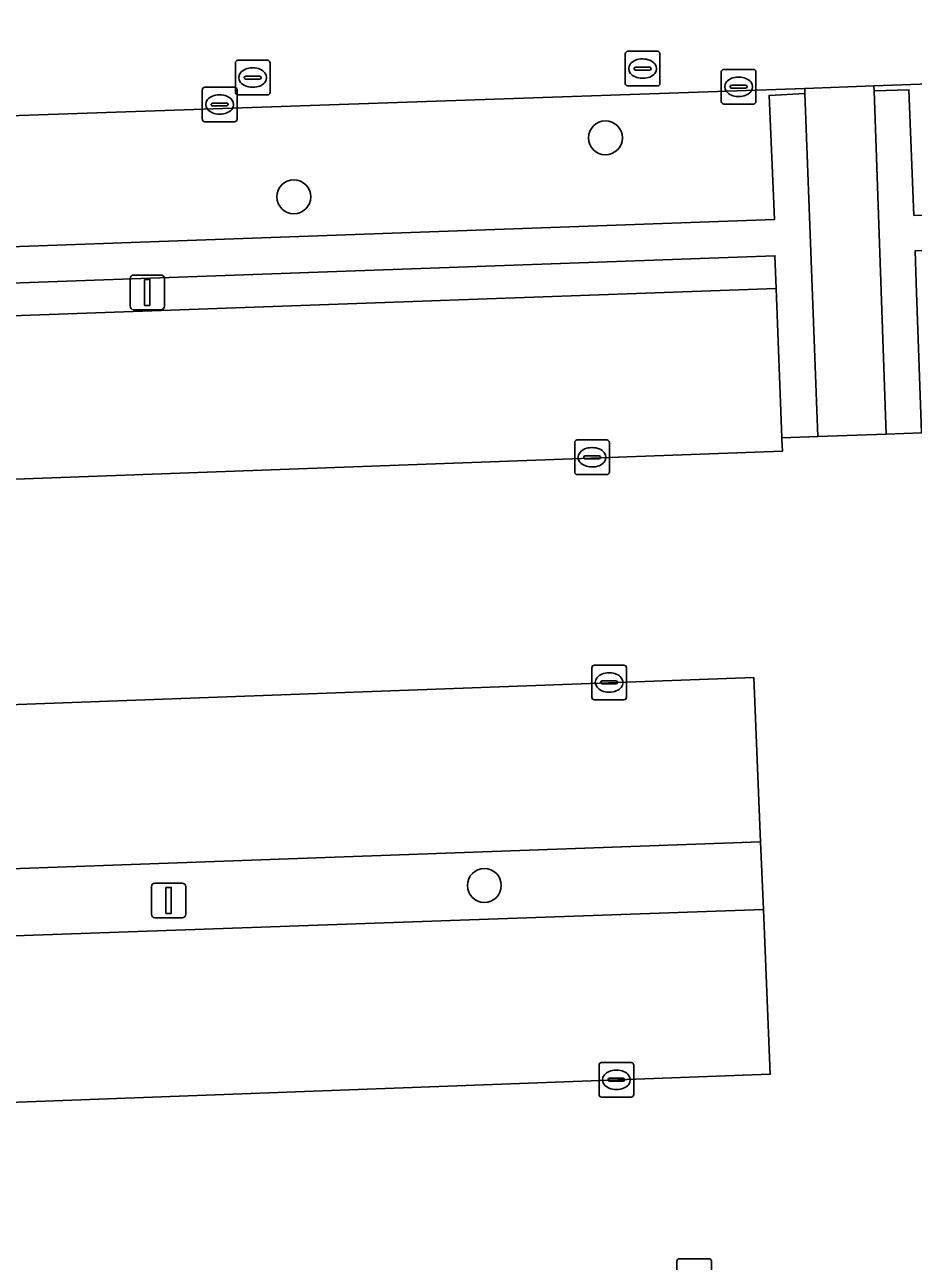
# Model space of a CAD drawing. Extents: x 160554 to 161248, y 385329 to 386506.
# Drawn here: x 160823.99 to 160849.63, y 386190.01 to 386225.67 of the extents above; entities that cross this region are included whole.
import ezdxf

# ---------------------------------------------------------------- set-up
doc = ezdxf.new("R2010")
doc.units = 0
for name, color, linetype in [('IMGEO_Boom', 7, 'Continuous'), ('IMGEO_Groenvoorziening', 7, 'Continuous'), ('IMGEO_Kolk', 7, 'Continuous'), ('IMGEO_Lichtmast', 7, 'Continuous'), ('IMGEO_Muur', 7, 'Continuous'), ('IMGEO_Parkeervlak_open', 7, 'Continuous'), ('IMGEO_Rijbaan_lokaal_open', 7, 'Continuous'), ('IMGEO_Rioolput', 7, 'Continuous'), ('IMGEO_Terreindeel_halfverhard', 7, 'Continuous'), ('IMGEO_Voetpad_open', 7, 'Continuous')]:
    doc.layers.add(name, color=color, linetype=linetype)

msp = doc.modelspace()

# ---------------------------------------------------------------- linework, layer by layer
at = {"layer": 'IMGEO_Boom'}
for centre in [(160840.744, 386222.41), (160831.753, 386220.712), (160837.252, 386200.853)]:
    msp.add_circle(centre, 0.489, dxfattribs=at)
at = {"layer": 'IMGEO_Groenvoorziening'}
for points in [[(160872.085, 386224.763), (160848.491, 386223.912), (160848.496, 386223.764), (160849.501, 386223.799), (160849.646, 386220.177), (160872.256, 386220.999)], [(160845.467, 386223.638), (160846.5, 386223.693), (160846.495, 386223.835), (160800.038, 386222.239), (160800.042, 386222.106), (160800.166, 386218.435), (160845.618, 386220.053)]]:
    msp.add_lwpolyline(points, close=True, dxfattribs=at)
at = {"layer": 'IMGEO_Kolk'}
for p, q in [((160844.087, 386223.46), (160844.087, 386224.312)), ((160844.162, 386224.386), (160845.014, 386224.386)), ((160844.575, 386224.166), (160844.6, 386224.166)), ((160845.088, 386224.312), (160845.088, 386223.46)), ((160829.115, 386222.948), (160829.115, 386223.8)), ((160829.19, 386223.874), (160830.042, 386223.874)), ((160830.116, 386223.8), (160830.116, 386222.948)), ((160844.346, 386223.88), (160844.346, 386223.892)), ((160844.784, 386223.843), (160844.386, 386223.843)), ((160844.389, 386223.929), (160844.787, 386223.929)), ((160844.83, 386223.892), (160844.83, 386223.88)), ((160829.374, 386223.368), (160829.374, 386223.38)), ((160829.812, 386223.331), (160829.414, 386223.331)), ((160829.417, 386223.417), (160829.815, 386223.417)), ((160829.603, 386223.654), (160829.628, 386223.654)), ((160829.858, 386223.38), (160829.858, 386223.368)), ((160845.014, 386223.386), (160844.162, 386223.386)), ((160844.598, 386223.606), (160844.573, 386223.606)), ((160829.626, 386223.094), (160829.601, 386223.094)), ((160830.042, 386222.874), (160829.19, 386222.874)), ((160839.859, 386212.774), (160839.859, 386213.626)), ((160839.934, 386213.7), (160840.786, 386213.7)), ((160840.347, 386213.48), (160840.372, 386213.48)), ((160840.86, 386213.626), (160840.86, 386212.774)), ((160840.118, 386213.194), (160840.118, 386213.206)), ((160840.556, 386213.157), (160840.158, 386213.157)), ((160840.161, 386213.243), (160840.559, 386213.243)), ((160840.602, 386213.206), (160840.602, 386213.194)), ((160840.786, 386212.7), (160839.934, 386212.7)), ((160840.37, 386212.92), (160840.345, 386212.92)), ((160840.351, 386206.28), (160840.351, 386207.132)), ((160840.426, 386207.206), (160841.278, 386207.206)), ((160840.839, 386206.986), (160840.864, 386206.986)), ((160841.352, 386207.132), (160841.352, 386206.28)), ((160840.61, 386206.7), (160840.61, 386206.712)), ((160841.048, 386206.663), (160840.65, 386206.663)), ((160840.653, 386206.749), (160841.051, 386206.749)), ((160841.094, 386206.712), (160841.094, 386206.7)), ((160840.862, 386206.426), (160840.837, 386206.426)), ((160841.278, 386206.206), (160840.426, 386206.206)), ((160840.561, 386194.821), (160840.561, 386195.673)), ((160840.636, 386195.747), (160841.488, 386195.747)), ((160841.049, 386195.527), (160841.074, 386195.527)), ((160841.562, 386195.673), (160841.562, 386194.821)), ((160840.82, 386195.241), (160840.82, 386195.253)), ((160841.258, 386195.204), (160840.86, 386195.204)), ((160840.863, 386195.29), (160841.261, 386195.29)), ((160841.304, 386195.253), (160841.304, 386195.241)), ((160841.072, 386194.967), (160841.047, 386194.967)), ((160841.488, 386194.747), (160840.636, 386194.747))]:
    msp.add_line(p, q, dxfattribs=at)
for points in [[(160844.087, 386223.46), (160844.087, 386224.312)], [(160844.162, 386224.386), (160845.014, 386224.386)], [(160845.088, 386224.312), (160845.088, 386223.46)], [(160829.115, 386222.948), (160829.115, 386223.8)], [(160829.19, 386223.874), (160830.042, 386223.874)], [(160830.116, 386223.8), (160830.116, 386222.948)], [(160845.014, 386223.386), (160844.162, 386223.386)], [(160830.042, 386222.874), (160829.19, 386222.874)], [(160839.859, 386212.774), (160839.859, 386213.626)], [(160839.934, 386213.7), (160840.786, 386213.7)], [(160840.86, 386213.626), (160840.86, 386212.774)], [(160840.786, 386212.7), (160839.934, 386212.7)], [(160840.351, 386206.28), (160840.351, 386207.132)], [(160840.426, 386207.206), (160841.278, 386207.206)], [(160841.352, 386207.132), (160841.352, 386206.28)], [(160841.278, 386206.206), (160840.426, 386206.206)], [(160840.561, 386194.821), (160840.561, 386195.673)], [(160840.636, 386195.747), (160841.488, 386195.747)], [(160841.562, 386195.673), (160841.562, 386194.821)], [(160841.488, 386194.747), (160840.636, 386194.747)]]:
    msp.add_lwpolyline(points, dxfattribs=at)
for centre, radius, start, end in [((160844.164, 386224.31), 0.0765, 91.552, 178.448), ((160844.164, 386224.31), 0.0765, 91.552, 178.448), ((160845.012, 386224.31), 0.0765, 1.552, 88.448), ((160845.012, 386224.31), 0.0765, 1.552, 88.448), ((160829.192, 386223.798), 0.0765, 91.552, 178.448), ((160829.192, 386223.798), 0.0765, 91.552, 178.448), ((160830.04, 386223.798), 0.0765, 1.552, 88.448), ((160830.04, 386223.798), 0.0765, 1.552, 88.448), ((160844.386, 386223.889), 0.0403, 85.8775, 175.7526), ((160844.383, 386223.879), 0.0366, 178.938, 274.7102), ((160844.787, 386223.886), 0.043, 264.8664, 352.4533), ((160844.791, 386223.891), 0.0386, 1.7309, 96.639), ((160829.414, 386223.377), 0.0403, 85.8775, 175.7526), ((160829.411, 386223.367), 0.0366, 178.938, 274.7102), ((160829.815, 386223.374), 0.043, 264.8664, 352.4533), ((160829.819, 386223.379), 0.0386, 1.7309, 96.639), ((160844.164, 386223.462), 0.0765, 181.552, 268.448), ((160844.164, 386223.462), 0.0765, 181.552, 268.448), ((160845.012, 386223.462), 0.0765, 271.552, 358.448), ((160845.012, 386223.462), 0.0765, 271.552, 358.448), ((160829.192, 386222.95), 0.0765, 181.552, 268.448), ((160829.192, 386222.95), 0.0765, 181.552, 268.448), ((160830.04, 386222.95), 0.0765, 271.552, 358.448), ((160830.04, 386222.95), 0.0765, 271.552, 358.448), ((160839.936, 386213.624), 0.0765, 91.552, 178.448), ((160839.936, 386213.624), 0.0765, 91.552, 178.448), ((160840.784, 386213.624), 0.0765, 1.552, 88.448), ((160840.784, 386213.624), 0.0765, 1.552, 88.448), ((160840.158, 386213.203), 0.0403, 85.8775, 175.7526), ((160840.155, 386213.193), 0.0366, 178.938, 274.7102), ((160840.559, 386213.2), 0.043, 264.8664, 352.4533), ((160840.563, 386213.205), 0.0386, 1.7309, 96.639), ((160839.936, 386212.776), 0.0765, 181.552, 268.448), ((160839.936, 386212.776), 0.0765, 181.552, 268.448), ((160840.784, 386212.776), 0.0765, 271.552, 358.448), ((160840.784, 386212.776), 0.0765, 271.552, 358.448), ((160840.428, 386207.13), 0.0765, 91.552, 178.448), ((160840.428, 386207.13), 0.0765, 91.552, 178.448), ((160841.276, 386207.13), 0.0765, 1.552, 88.448), ((160841.276, 386207.13), 0.0765, 1.552, 88.448), ((160840.65, 386206.709), 0.0403, 85.8775, 175.7526), ((160840.647, 386206.699), 0.0366, 178.938, 274.7102), ((160841.051, 386206.706), 0.043, 264.8664, 352.4533), ((160841.055, 386206.711), 0.0386, 1.7309, 96.639), ((160840.428, 386206.282), 0.0765, 181.552, 268.448), ((160840.428, 386206.282), 0.0765, 181.552, 268.448), ((160841.276, 386206.282), 0.0765, 271.552, 358.448), ((160841.276, 386206.282), 0.0765, 271.552, 358.448), ((160840.638, 386195.671), 0.0765, 91.552, 178.448), ((160840.638, 386195.671), 0.0765, 91.552, 178.448), ((160841.486, 386195.671), 0.0765, 1.552, 88.448), ((160841.486, 386195.671), 0.0765, 1.552, 88.448), ((160840.86, 386195.25), 0.0403, 85.8775, 175.7526), ((160840.857, 386195.24), 0.0366, 178.938, 274.7102), ((160841.261, 386195.247), 0.043, 264.8664, 352.4533), ((160841.265, 386195.252), 0.0386, 1.7309, 96.639), ((160840.638, 386194.823), 0.0765, 181.552, 268.448), ((160840.638, 386194.823), 0.0765, 181.552, 268.448), ((160841.486, 386194.823), 0.0765, 271.552, 358.448), ((160841.486, 386194.823), 0.0765, 271.552, 358.448)]:
    msp.add_arc(centre, radius, start, end, dxfattribs=at)
for centre, major_axis, ratio, start_param, end_param in [((160844.574, 386223.886), (-0.387, 0.002), 0.722429, 4.712389, 7.853982), ((160844.599, 386223.886), (-0.39, 0.002), 0.717154, 1.570796, 4.712389), ((160829.602, 386223.374), (-0.387, 0.002), 0.722429, 4.712389, 7.853982), ((160829.627, 386223.374), (-0.39, 0.002), 0.717154, 1.570796, 4.712389), ((160840.346, 386213.2), (-0.387, 0.002), 0.722429, 4.712389, 7.853982), ((160840.371, 386213.2), (-0.39, 0.002), 0.717154, 1.570796, 4.712389), ((160840.838, 386206.706), (-0.387, 0.002), 0.722429, 4.712389, 7.853982), ((160840.863, 386206.706), (-0.39, 0.002), 0.717154, 1.570796, 4.712389), ((160841.048, 386195.247), (-0.387, 0.002), 0.722429, 4.712389, 7.853982), ((160841.073, 386195.247), (-0.39, 0.002), 0.717154, 1.570796, 4.712389)]:
    msp.add_ellipse(centre, major_axis=major_axis, ratio=ratio, start_param=start_param, end_param=end_param, dxfattribs=at)
at = {"layer": 'IMGEO_Lichtmast'}
for p, q in [((160827.031, 386217.557), (160827.031, 386218.357)), ((160827.031, 386218.357), (160827.031, 386217.557)), ((160827.131, 386218.457), (160827.921, 386218.457)), ((160827.921, 386218.457), (160827.131, 386218.457)), ((160828.021, 386218.357), (160828.021, 386217.557)), ((160828.021, 386217.557), (160828.021, 386218.357)), ((160827.921, 386217.457), (160827.131, 386217.457)), ((160827.131, 386217.457), (160827.921, 386217.457)), ((160827.747, 386200.921), (160828.537, 386200.921)), ((160828.537, 386200.921), (160827.747, 386200.921)), ((160827.647, 386200.021), (160827.647, 386200.821)), ((160827.647, 386200.821), (160827.647, 386200.021)), ((160828.637, 386200.821), (160828.637, 386200.021)), ((160828.637, 386200.021), (160828.637, 386200.821)), ((160828.537, 386199.921), (160827.747, 386199.921)), ((160827.747, 386199.921), (160828.537, 386199.921))]:
    msp.add_line(p, q, dxfattribs=at)
for points in [[(160827.451, 386218.332), (160827.601, 386218.332), (160827.601, 386217.582), (160827.451, 386217.582), (160827.451, 386218.332)], [(160828.067, 386200.796), (160828.217, 386200.796), (160828.217, 386200.046), (160828.067, 386200.046), (160828.067, 386200.796)]]:
    msp.add_lwpolyline(points, dxfattribs=at)
for centre, start, end in [((160827.131, 386218.357), 90, 180), ((160827.131, 386218.357), 90, 180), ((160827.921, 386218.357), 0, 90), ((160827.921, 386218.357), 360, 90), ((160827.131, 386217.557), 180, 270), ((160827.131, 386217.557), 180, 270), ((160827.921, 386217.557), 270, 0), ((160827.921, 386217.557), 270, 0), ((160827.747, 386200.821), 90, 180), ((160827.747, 386200.821), 90, 180), ((160828.537, 386200.821), 0, 90), ((160828.537, 386200.821), 360, 90), ((160827.747, 386200.021), 180, 270), ((160827.747, 386200.021), 180, 270), ((160828.537, 386200.021), 270, 0), ((160828.537, 386200.021), 270, 0)]:
    msp.add_arc(centre, 0.1, start, end, dxfattribs=at)
at = {"layer": 'IMGEO_Muur'}
for points in [[(160878.793, 386220.2), (160878.828, 386219.281), (160878.99, 386214.953), (160880.028, 386214.962), (160879.866, 386219.233), (160879.798, 386221.036), (160879.646, 386224.86), (160878.63, 386224.822), (160878.753, 386221.235), (160872.256, 386220.999), (160849.646, 386220.177), (160849.501, 386223.799), (160848.496, 386223.764), (160848.841, 386213.867), (160849.865, 386213.91), (160849.713, 386218.232), (160849.681, 386219.158)], [(160845.637, 386219.014), (160845.673, 386218.07), (160845.835, 386213.757), (160846.876, 386213.804), (160846.5, 386223.693), (160845.467, 386223.638), (160845.618, 386220.053), (160800.166, 386218.435), (160800.042, 386222.106), (160799.017, 386222.06), (160799.254, 386214.425), (160800.28, 386214.47), (160800.219, 386216.446), (160800.19, 386217.388)]]:
    msp.add_lwpolyline(points, close=True, dxfattribs=at)
at = {"layer": 'IMGEO_Parkeervlak_open'}
for points in [[(160845.673, 386218.07), (160800.219, 386216.446), (160800.28, 386214.47), (160800.284, 386214.332), (160800.435, 386214.337), (160800.52, 386211.721), (160845.85, 386213.372), (160845.837, 386213.699), (160845.835, 386213.757)], [(160799.286, 386200.457), (160845.221, 386202.111), (160845.024, 386206.854), (160799.132, 386205.167)], [(160845.302, 386200.163), (160799.349, 386198.539), (160799.507, 386193.697), (160845.5, 386195.407)]]:
    msp.add_lwpolyline(points, close=True, dxfattribs=at)
at = {"layer": 'IMGEO_Rijbaan_lokaal_open'}
msp.add_lwpolyline([(160849.865, 386213.91), (160848.841, 386213.867), (160846.876, 386213.804), (160845.835, 386213.757), (160845.837, 386213.699), (160845.85, 386213.372), (160800.52, 386211.721), (160800.435, 386214.337), (160800.284, 386214.332), (160798.632, 386214.275), (160798.412, 386222.183), (160798.324, 386225.21), (160841.631, 386226.697), (160931.697, 386229.873)], dxfattribs=at)
msp.add_lwpolyline([(160845.024, 386206.854), (160845.221, 386202.111), (160845.302, 386200.163), (160845.5, 386195.407), (160799.507, 386193.697), (160799.349, 386198.539), (160799.286, 386200.457), (160799.132, 386205.167)], close=True, dxfattribs=at)
at = {"layer": 'IMGEO_Rioolput'}
for p, q in [((160841.317, 386223.983), (160841.317, 386224.835)), ((160841.392, 386224.909), (160842.244, 386224.909)), ((160842.318, 386224.835), (160842.318, 386223.983)), ((160830.068, 386223.724), (160830.068, 386224.576)), ((160830.143, 386224.65), (160830.995, 386224.65)), ((160830.556, 386224.43), (160830.581, 386224.43)), ((160831.069, 386224.576), (160831.069, 386223.724)), ((160841.576, 386224.403), (160841.576, 386224.415)), ((160841.619, 386224.452), (160842.017, 386224.452)), ((160841.805, 386224.689), (160841.83, 386224.689)), ((160842.06, 386224.415), (160842.06, 386224.403)), ((160830.327, 386224.144), (160830.327, 386224.156)), ((160830.765, 386224.107), (160830.367, 386224.107)), ((160830.37, 386224.193), (160830.768, 386224.193)), ((160830.811, 386224.156), (160830.811, 386224.144)), ((160842.014, 386224.366), (160841.616, 386224.366)), ((160841.828, 386224.129), (160841.803, 386224.129)), ((160830.579, 386223.87), (160830.554, 386223.87)), ((160842.244, 386223.909), (160841.392, 386223.909)), ((160830.995, 386223.65), (160830.143, 386223.65)), ((160842.804, 386189.162), (160842.804, 386190.014)), ((160842.879, 386190.088), (160843.731, 386190.088)), ((160843.805, 386190.014), (160843.805, 386189.162))]:
    msp.add_line(p, q, dxfattribs=at)
for points in [[(160841.317, 386223.983), (160841.317, 386224.835)], [(160841.392, 386224.909), (160842.244, 386224.909)], [(160842.318, 386224.835), (160842.318, 386223.983)], [(160830.068, 386223.724), (160830.068, 386224.576)], [(160830.143, 386224.65), (160830.995, 386224.65)], [(160831.069, 386224.576), (160831.069, 386223.724)], [(160842.244, 386223.909), (160841.392, 386223.909)], [(160830.995, 386223.65), (160830.143, 386223.65)], [(160842.804, 386189.162), (160842.804, 386190.014)], [(160842.879, 386190.088), (160843.731, 386190.088)], [(160843.805, 386190.014), (160843.805, 386189.162)]]:
    msp.add_lwpolyline(points, dxfattribs=at)
for centre, radius, start, end in [((160841.394, 386224.833), 0.0765, 91.552, 178.448), ((160841.394, 386224.833), 0.0765, 91.552, 178.448), ((160842.242, 386224.833), 0.0765, 1.552, 88.448), ((160842.242, 386224.833), 0.0765, 1.552, 88.448), ((160830.145, 386224.574), 0.0765, 91.552, 178.448), ((160830.145, 386224.574), 0.0765, 91.552, 178.448), ((160830.993, 386224.574), 0.0765, 1.552, 88.448), ((160830.993, 386224.574), 0.0765, 1.552, 88.448), ((160841.616, 386224.412), 0.0403, 85.8775, 175.7526), ((160841.613, 386224.402), 0.0366, 178.938, 274.7102), ((160842.017, 386224.409), 0.043, 264.8664, 352.4533), ((160842.021, 386224.414), 0.0386, 1.7309, 96.639), ((160830.367, 386224.153), 0.0403, 85.8775, 175.7526), ((160830.364, 386224.143), 0.0366, 178.938, 274.7102), ((160830.768, 386224.15), 0.043, 264.8664, 352.4533), ((160830.772, 386224.155), 0.0386, 1.7309, 96.639), ((160830.145, 386223.726), 0.0765, 181.552, 268.448), ((160830.145, 386223.726), 0.0765, 181.552, 268.448), ((160830.993, 386223.726), 0.0765, 271.552, 358.448), ((160830.993, 386223.726), 0.0765, 271.552, 358.448), ((160841.394, 386223.985), 0.0765, 181.552, 268.448), ((160841.394, 386223.985), 0.0765, 181.552, 268.448), ((160842.242, 386223.985), 0.0765, 271.552, 358.448), ((160842.242, 386223.985), 0.0765, 271.552, 358.448), ((160842.881, 386190.012), 0.0765, 91.552, 178.448), ((160842.881, 386190.012), 0.0765, 91.552, 178.448), ((160843.729, 386190.012), 0.0765, 1.552, 88.448), ((160843.729, 386190.012), 0.0765, 1.552, 88.448)]:
    msp.add_arc(centre, radius, start, end, dxfattribs=at)
for centre, major_axis, ratio, start_param, end_param in [((160830.555, 386224.15), (-0.387, 0.002), 0.722429, 4.712389, 7.853982), ((160830.58, 386224.15), (-0.39, 0.002), 0.717154, 1.570796, 4.712389), ((160841.804, 386224.409), (-0.387, 0.002), 0.722429, 4.712389, 7.853982), ((160841.829, 386224.409), (-0.39, 0.002), 0.717154, 1.570796, 4.712389)]:
    msp.add_ellipse(centre, major_axis=major_axis, ratio=ratio, start_param=start_param, end_param=end_param, dxfattribs=at)
at = {"layer": 'IMGEO_Terreindeel_halfverhard'}
for points in [[(160845.673, 386218.07), (160845.637, 386219.014), (160800.19, 386217.388), (160800.219, 386216.446)], [(160845.302, 386200.163), (160845.221, 386202.111), (160799.286, 386200.457), (160799.349, 386198.539)]]:
    msp.add_lwpolyline(points, close=True, dxfattribs=at)
at = {"layer": 'IMGEO_Voetpad_open'}
msp.add_lwpolyline([(160931.697, 386229.873), (160841.631, 386226.697), (160798.324, 386225.21), (160798.412, 386222.183), (160800.038, 386222.239), (160846.495, 386223.835), (160848.491, 386223.912), (160872.085, 386224.763)], dxfattribs=at)
msp.add_lwpolyline([(160848.496, 386223.764), (160848.491, 386223.912), (160846.495, 386223.835), (160846.5, 386223.693), (160846.876, 386213.804), (160848.841, 386213.867)], close=True, dxfattribs=at)

doc.saveas('drawing.dxf')
